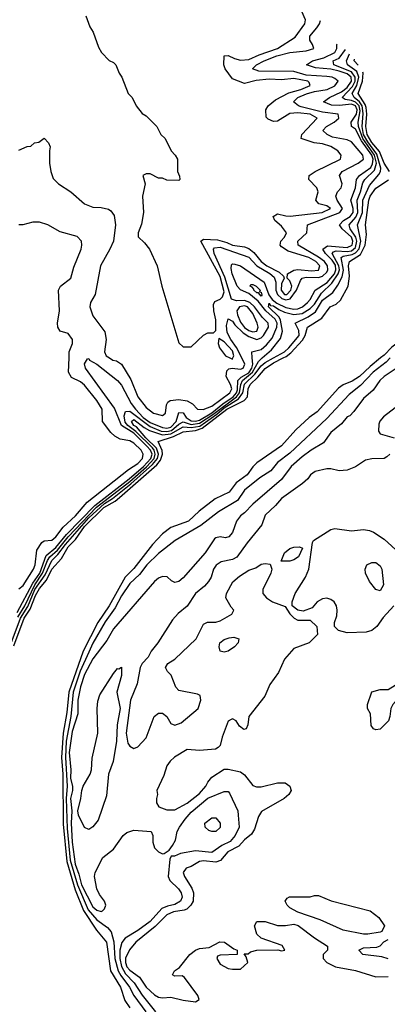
# Model space of a CAD drawing. Header units: inches. Extents: x 2380249 to 2585472, y 382747 to 546448.
# Tile 548 of 626: x 2543094 to 2544885, y 476847 to 481650. Entities that reach past the tile are written whole.
import ezdxf

# ---------------------------------------------------------------- set-up
doc = ezdxf.new("R2010")
doc.units = ezdxf.units.IN
doc.header["$MEASUREMENT"] = 0
doc.layers.add('C5447', color=7, linetype='Continuous')
doc.layers.add('C5448', color=7, linetype='Continuous')

msp = doc.modelspace()

# ---------------------------------------------------------------- linework, layer by layer
at = {"layer": 'C5447', "color": 4}
for points, elevation in [([(2543051.7, 478608.3), (2543097.6, 478730), (2543132.5, 478787.5), (2543167.6, 478870), (2543217.4, 478942.6), (2543250, 479012.5), (2543279.3, 479040.7), (2543316.4, 479090), (2543430, 479219.7), (2543506.1, 479290), (2543546.5, 479313.5), (2543634.6, 479385.4), (2543740.1, 479479.9), (2543764.7, 479510), (2543769.9, 479530), (2543760.5, 479560.5), (2543708.4, 479610), (2543663.6, 479663.6), (2543649.2, 479670), (2543637.7, 479690), (2543650, 479699.7), (2543700.1, 479660.1), (2543725.5, 479645.5), (2543790, 479624.2), (2543830, 479630.1), (2543890, 479664), (2543930, 479660.1), (2543972.1, 479667.9), (2544054.6, 479725.4), (2544090, 479756.3), (2544159.4, 479800.6), (2544181.5, 479830), (2544190, 479872.6), (2544239.7, 479920.3), (2544270, 479960.9), (2544290, 479977.5), (2544330.3, 480000)], 8), ([(2543064.5, 478595.5), (2543115.6, 478730), (2543145.2, 478774.8), (2543170, 478841.8), (2543190, 478876), (2543223.5, 478916.5), (2543250.8, 478970), (2543297.8, 479022.2), (2543330, 479077.8), (2543366.1, 479113.9), (2543410, 479178.1), (2543503.8, 479270), (2543558.7, 479301.3), (2543580.5, 479319.5), (2543761.3, 479478.6), (2543779.4, 479500.6), (2543789.9, 479530), (2543788.4, 479548.4), (2543768.4, 479591.6), (2543844, 479616), (2543890, 479639.4), (2543950, 479645.5), (2543983.2, 479656.8), (2544102.4, 479750), (2544187.9, 479792.1), (2544203.1, 479810), (2544207.2, 479850), (2544217.1, 479870), (2544254.3, 479905.7), (2544290, 479949.2), (2544330, 479975.6), (2544378.5, 480000)], 4), ([(2543081.1, 478758.9), (2543158.3, 478901.7), (2543191, 478950), (2543223.3, 479036.7), (2543270, 479076), (2543321.5, 479138.5), (2543459.4, 479280.6), (2543627.1, 479410), (2543696.9, 479470), (2543733.1, 479510), (2543738.5, 479530), (2543731.7, 479550), (2543714, 479570), (2543650, 479632.4), (2543589.8, 479670), (2543555.3, 479755.3), (2543414.3, 479950), (2543410, 479972), (2543424, 479996), (2543430, 479998), (2543433.4, 479990), (2543470, 479969), (2543570.1, 479890.1), (2543590, 479867.4), (2543637.4, 479777.4), (2543657.7, 479750), (2543695.3, 479710), (2543730, 479685.9), (2543790, 479659.9), (2543810, 479656.9), (2543830, 479661.9), (2543856.5, 479690), (2543870, 479734.3), (2543890, 479732.3), (2543905.4, 479710), (2543930, 479692.5), (2543950, 479691.1), (2543970, 479697.3), (2544030, 479732.7), (2544083.7, 479776.4), (2544134.5, 479810), (2544150.3, 479830), (2544154.9, 479845.1), (2544156.9, 479890), (2544173.7, 479906.3), (2544210, 479927.6), (2544224.9, 479950), (2544229.9, 479970), (2544227.2, 480000)], 16), ([(2543085.1, 478734.9), (2543118, 478790), (2543167, 478893), (2543205, 478950), (2543228.5, 479011.5), (2543240.2, 479030), (2543277.2, 479062.8), (2543330, 479127.9), (2543467.5, 479272.5), (2543630, 479397.7), (2543711.2, 479468.8), (2543748.7, 479510), (2543754.5, 479530), (2543749, 479550), (2543740.7, 479560.7), (2543660.4, 479640.4), (2543621, 479670), (2543607.5, 479687.5), (2543602.8, 479717.2), (2543610, 479739.3), (2543630, 479741.2), (2543730, 479665.2), (2543783.5, 479643.5), (2543810, 479640.5), (2543833.5, 479646.5), (2543870, 479677.3), (2543890, 479688.3), (2543930, 479675.4), (2543970, 479681.9), (2544035.6, 479724.4), (2544149.6, 479810), (2544164.8, 479830), (2544171.2, 479870), (2544179.3, 479890), (2544228.7, 479930), (2544256.8, 479983.2), (2544276.1, 480000)], 12), ([(2543090, 478874), (2543110, 478890.5), (2543161.4, 478970), (2543169.7, 478990), (2543177.2, 479062.7), (2543200.8, 479099.2), (2543212.9, 479107.1), (2543250, 479111.8), (2543270, 479127.5), (2543305, 479175), (2543365.1, 479230), (2543423.2, 479296.8), (2543624.6, 479455.4), (2543670, 479485.1), (2543691.9, 479510), (2543695.7, 479530), (2543685.1, 479550), (2543650, 479583.9), (2543630, 479596.1), (2543583.5, 479603.5), (2543557.7, 479617.7), (2543537.1, 479637.1), (2543496.9, 479690), (2543494.8, 479750), (2543470, 479792.6), (2543410, 479867.8), (2543390, 479883), (2543345.4, 479905.4), (2543331.3, 479930), (2543333.9, 480000)], 24), ([(2544852.8, 480000), (2544801.3, 479958.7), (2544750, 479909.8), (2544713.8, 479886.2), (2544670, 479868.5), (2544646.8, 479853.2), (2544542.7, 479737.3), (2544504.9, 479710), (2544438.7, 479650), (2544370, 479571.3), (2544250, 479488.3), (2544230, 479469.6), (2544202.3, 479430), (2544149.4, 479390.6), (2544114.1, 479345.9), (2544047, 479313), (2543967.8, 479252.2), (2543916.8, 479203.2), (2543830, 479172.9), (2543790, 479142.6), (2543740.8, 479090), (2543650, 478973.3), (2543607.2, 478930), (2543530, 478791.1), (2543475, 478710), (2543403, 478570), (2543332.7, 478370), (2543323.3, 478270), (2543305, 478170), (2543298, 478050), (2543303.3, 477970), (2543306.1, 477726.1), (2543323.7, 477543.7), (2543364.6, 477404.6), (2543403.9, 477303.9), (2543468.7, 477208.7), (2543516.2, 477150), (2543536.9, 477010), (2543584.9, 476930), (2543605.3, 476865.3), (2543630.4, 476830)], 4), ([(2544899.4, 480000), (2544880, 479980), (2544816.9, 479930), (2544754.7, 479865.3), (2544699, 479821), (2544590, 479705.1), (2544410, 479535.1), (2544350.5, 479490), (2544317.3, 479450), (2544264.4, 479415.6), (2544190, 479354.5), (2544155.3, 479304.8), (2544062.8, 479250), (2543977.2, 479182.8), (2543850.8, 479110), (2543770, 479046.6), (2543712.7, 478990), (2543676.7, 478943.3), (2543630, 478899.5), (2543590, 478839.6), (2543558.5, 478781.5), (2543510, 478712.6), (2543450, 478608), (2543430, 478564.7), (2543388.9, 478471.1), (2543354.2, 478370), (2543342.9, 478250), (2543319.6, 478130), (2543316, 478050), (2543325.6, 477910), (2543320.5, 477850), (2543324.8, 477704.8), (2543340.3, 477550), (2543374.9, 477430), (2543427.8, 477307.8), (2543470, 477258), (2543520.7, 477220.7), (2543539.9, 477199.9), (2543551.9, 477151.9), (2543558, 477070), (2543574, 477010), (2543586.3, 476986.3), (2543628.2, 476930), (2543649.4, 476889.4), (2543707.6, 476810)], 8), ([(2544942.4, 479957.6), (2544870, 479909.4), (2544848.2, 479890), (2544816.5, 479843.5), (2544770, 479802.7), (2544722, 479738), (2544702, 479718), (2544690, 479712.3), (2544661.3, 479678.7), (2544610, 479637), (2544574.1, 479585.9), (2544513.4, 479550), (2544470, 479516.9), (2544417.1, 479470), (2544370, 479407), (2544230, 479287), (2544190, 479243.7), (2544170, 479229.3), (2544150, 479204), (2544130, 479148.7), (2544113.2, 479126.8), (2544096.8, 479123.2), (2544070, 479126.6), (2544050, 479122.7), (2544043.1, 479116.9), (2543998, 479050), (2543890, 478926.6), (2543870, 478909.4), (2543850, 478905.2), (2543832.9, 478912.9), (2543812, 478932), (2543790, 478934.5), (2543770, 478926), (2543750.8, 478910), (2543550, 478678), (2543518.8, 478621.1), (2543450, 478531.6), (2543410, 478455.6), (2543390, 478396), (2543377, 478330), (2543376.7, 478263.3), (2543350, 478178), (2543334.4, 478074.4), (2543343.2, 477990), (2543341.2, 477950), (2543350.4, 477909.6), (2543350.4, 477890), (2543340.4, 477850), (2543347.1, 477790), (2543344.8, 477730), (2543350, 477638), (2543364.6, 477530), (2543381.9, 477481.9), (2543394, 477430), (2543450, 477322.3), (2543470, 477306), (2543490, 477299.3), (2543496.9, 477303.1), (2543507.6, 477312.4), (2543514, 477330), (2543507.3, 477350), (2543482.2, 477382.3), (2543469.7, 477409.8), (2543458.4, 477470), (2543460.9, 477490), (2543498, 477562), (2543550, 477602.8), (2543597.2, 477670), (2543615.9, 477684.1), (2543650, 477696.3), (2543734, 477690), (2543742, 477670), (2543742.8, 477637.2), (2543751, 477610), (2543770, 477591), (2543790, 477581), (2543798, 477582), (2543822, 477598), (2543838.6, 477621.4), (2543852.5, 477647.5), (2543861.2, 477690), (2543872.3, 477710), (2543899.6, 477750), (2543930, 477784.2), (2544010, 477851.7), (2544090, 477884), (2544110, 477884.7), (2544116.8, 477876.8), (2544156.3, 477790), (2544159.1, 477770), (2544163.8, 477710), (2544143.7, 477670), (2544118.9, 477641.1), (2544079.1, 477620.9), (2544030, 477587.1), (2543950, 477595.6), (2543877.5, 477582.5), (2543848.8, 477568.9), (2543831.2, 477568.9), (2543825.4, 477554.6), (2543817.1, 477470), (2543824.9, 477450), (2543868.2, 477410), (2543880.3, 477390), (2543884.9, 477370), (2543877.6, 477350), (2543850, 477333.7), (2543814.3, 477325.7), (2543786.5, 477313.5), (2543730, 477251.1), (2543670, 477206.2), (2543608.4, 477170), (2543592.1, 477147.9), (2543582.2, 477110), (2543581.5, 477070), (2543590, 477030.4), (2543610, 476994.7), (2543651.3, 476951.3), (2543690, 476891.7), (2543756, 476810)], 12), ([(2543531.1, 480000), (2543547.3, 479990), (2543565.9, 479985.8), (2543589, 479969), (2543634.9, 479894.9), (2543669.5, 479810), (2543710, 479757.7), (2543745.3, 479730), (2543790, 479718.9), (2543804.2, 479730), (2543808.6, 479771.4), (2543815.1, 479784.9), (2543827.3, 479792.7), (2543870, 479797.8), (2543910, 479790.2), (2543935.9, 479775.9), (2543960.5, 479750), (2543987.9, 479747.8), (2544030, 479765.2), (2544118.3, 479830), (2544126.8, 479850), (2544121.8, 479870), (2544099.8, 479910), (2544102.9, 479937.2), (2544113.3, 479946.7), (2544129.8, 479950.2), (2544170, 479945.3), (2544183, 479950), (2544191, 479970), (2544176.2, 480000)], 24), ([(2544117.7, 480000), (2544130, 479994), (2544132.6, 480000)], 28), ([(2544923.1, 479756.9), (2544866.8, 479713.2), (2544849.1, 479690.9), (2544843.8, 479676.2), (2544843.1, 479643.1), (2544851.3, 479630), (2544918, 479610)], 16), ([(2544898, 479530), (2544883, 479517), (2544870, 479509.6), (2544810, 479507.6), (2544778.4, 479501.6), (2544730, 479469.4), (2544690, 479452.7), (2544650, 479449.4), (2544610, 479459.3), (2544590, 479459.3), (2544534, 479446), (2544510.5, 479429.5), (2544497.3, 479410), (2544471.9, 479388.2), (2544370, 479314), (2544340.3, 479279.7), (2544290, 479233.2), (2544274.4, 479185.6), (2544202, 479098), (2544151.7, 479028.3), (2544130, 479016.9), (2544075.2, 479004.8), (2544050.5, 478989.5), (2544038.8, 478970), (2544027.3, 478930), (2544014, 478910), (2543993.7, 478886.3), (2543950.8, 478850), (2543910.4, 478789.6), (2543866.7, 478753.3), (2543838, 478722), (2543767.3, 478610), (2543734, 478570), (2543719.3, 478540.7), (2543690, 478509), (2543680.5, 478490), (2543665.5, 478410), (2543633.7, 478330), (2543612, 478170), (2543621.4, 478121.4), (2543630, 478106), (2543650, 478094.8), (2543670, 478102.8), (2543710, 478147.3), (2543749.3, 478250), (2543770, 478266.8), (2543790, 478266.8), (2543810.4, 478250.4), (2543830, 478216), (2543850, 478207.7), (2543880.1, 478219.9), (2543963.7, 478290), (2543977.2, 478330), (2543973.6, 478353.6), (2543960.4, 478360.4), (2543870, 478377.2), (2543854.2, 478394.2), (2543831.8, 478451.8), (2543814, 478470), (2543804, 478490), (2543815.3, 478510), (2543850, 478530.8), (2543954, 478630), (2543990, 478701), (2544009.3, 478710.7), (2544050, 478710.7), (2544070, 478717.3), (2544128, 478750), (2544138, 478770), (2544124.7, 478784.7), (2544099, 478830), (2544101.2, 478850), (2544132.1, 478907.9), (2544165.4, 478934.6), (2544210, 478964), (2544244.5, 478975.5), (2544270, 478993.4), (2544290, 478997.3), (2544314.4, 478994.4), (2544322, 478970), (2544318, 478950), (2544278, 478870), (2544278, 478850), (2544296, 478830), (2544326, 478810), (2544386.8, 478786.8), (2544410, 478752), (2544432, 478730), (2544450, 478721), (2544510, 478721), (2544541, 478690), (2544544.7, 478650), (2544504.7, 478610), (2544430, 478582.7), (2544384.9, 478530), (2544354.2, 478465.8), (2544312.7, 478407.3), (2544288, 478350), (2544210.6, 478250), (2544206, 478210), (2544198, 478190), (2544186.8, 478186.8), (2544164.1, 478204.1), (2544148, 478230), (2544130, 478239), (2544123.5, 478236.5), (2544110, 478228), (2544080.7, 478150), (2544070.7, 478110), (2544060.5, 478099.5), (2544048, 478092), (2543970, 478085.4), (2543910, 478089.6), (2543847.9, 478052.1), (2543826.6, 478033.4), (2543810.4, 478010), (2543796.5, 477963.5), (2543762, 477890), (2543764.7, 477870), (2543761, 477850), (2543761, 477830), (2543771.3, 477810), (2543810, 477795.5), (2543850, 477794.9), (2543910, 477827.2), (2543970, 477874.9), (2544000.5, 477910), (2544010, 477930.8), (2544030, 477954), (2544090, 477993.4), (2544110, 477994), (2544170, 477981.3), (2544190, 477965.5), (2544230, 477914), (2544247.5, 477907.5), (2544270, 477907.7), (2544350, 477927.7), (2544387.3, 477927.3), (2544410, 477911.3), (2544416.3, 477890), (2544405.5, 477870), (2544382, 477850), (2544272.4, 477787.6), (2544256.7, 477763.3), (2544238.3, 477701.7), (2544223.4, 477676.6), (2544190, 477649.6), (2544162.2, 477617.8), (2544108.6, 477590), (2544071.5, 477548.5), (2544050, 477540.4), (2543990, 477547.3), (2543970, 477544), (2543930, 477519.5), (2543904.7, 477510), (2543890.8, 477490), (2543896.3, 477470), (2543932.4, 477412.4), (2543940.3, 477390), (2543938.8, 477350), (2543927.2, 477330), (2543908.5, 477311.5), (2543894.9, 477305.1), (2543843, 477297), (2543810, 477282.4), (2543753.8, 477226.2), (2543660.3, 477150), (2543628.4, 477111.6), (2543608.8, 477071.2), (2543608.8, 477050), (2543616.2, 477030), (2543630, 477012.7), (2543678.2, 476978.2), (2543710, 476930.4), (2543750, 476892.4), (2543770, 476881.3), (2543790, 476878.4), (2543830, 476882), (2543890, 476866), (2543950, 476858), (2543968, 476870), (2543962, 476890), (2543897.5, 476977.5), (2543885.2, 476985.2), (2543850, 476984), (2543838, 476990), (2543848.7, 477010), (2543873.2, 477026.8), (2543922, 477090), (2543950, 477111), (2543970, 477118), (2544016.4, 477123.6), (2544069.1, 477150.9), (2544092, 477150), (2544136.9, 477116.9), (2544154, 477110), (2544154, 477090), (2544070, 477086), (2544058, 477082), (2544054, 477070), (2544070, 477042), (2544110, 477022), (2544130, 477018), (2544170, 477018), (2544206, 477050), (2544198, 477078), (2544188, 477092), (2544207.3, 477092.7), (2544218, 477102), (2544250, 477111.3), (2544352, 477112), (2544370, 477106.8), (2544386, 477110), (2544373.6, 477133.6), (2544270, 477168.7), (2544250, 477188), (2544238, 477230), (2544250, 477251.3), (2544290, 477251.3), (2544350, 477231), (2544388.8, 477231.1), (2544430, 477238), (2544451, 477231), (2544530, 477171.3), (2544594, 477130), (2544594, 477110), (2544572, 477090), (2544572, 477070), (2544591.3, 477050), (2544632, 477030), (2544730, 477010.7), (2544830, 476980.7), (2544890, 476982.8)], 16), ([(2544916.4, 478790), (2544865.5, 478734.5), (2544834.4, 478690), (2544810, 478669.6), (2544782.9, 478662.9), (2544690, 478659.3), (2544648, 478670), (2544628, 478690), (2544628.7, 478710), (2544638.6, 478741.4), (2544640.9, 478770), (2544637, 478790), (2544626.6, 478810), (2544610, 478821.6), (2544590, 478827.3), (2544570, 478824.5), (2544542.8, 478810), (2544518.5, 478781.5), (2544475.3, 478764.7), (2544448.8, 478768.9), (2544422, 478790), (2544420.9, 478810), (2544435.6, 478850), (2544486.6, 478930), (2544502.7, 478970), (2544520.4, 479099.6), (2544526, 479110), (2544610, 479163), (2544630, 479168), (2544710, 479156.4), (2544770, 479163), (2544798, 479158), (2544818, 479150), (2544870, 479116.3), (2544964.7, 479030)], 16), ([(2544890, 477069), (2544858, 477078), (2544766, 477090), (2544746, 477110), (2544770, 477122), (2544834.6, 477125.4), (2544850, 477132), (2544868.8, 477151.1), (2544890, 477162)], 16)]:
    msp.add_lwpolyline(points, dxfattribs=dict(at, elevation=elevation))
for points, elevation in [([(2544368.7, 479008.7), (2544384, 479050), (2544410, 479070.7), (2544430, 479077.3), (2544458, 479078), (2544472.7, 479072.7), (2544452, 479030), (2544430, 479015.3), (2544410, 479009)], 16), ([(2544850, 478864), (2544829.2, 478870), (2544799.3, 478910), (2544779.3, 478950), (2544777.2, 478970), (2544785.2, 478990), (2544810, 479002.8), (2544830, 479002.8), (2544850, 478986), (2544858, 478970), (2544867.3, 478892.7)], 12), ([(2544090, 478565.2), (2544070, 478569.2), (2544065.2, 478590), (2544069.6, 478610.4), (2544090, 478626), (2544114.4, 478634.4), (2544137.3, 478637.3), (2544162, 478630), (2544158, 478610), (2544141, 478590), (2544110, 478569.2)], 12), ([(2543430, 477699), (2543410, 477708.7), (2543380.7, 477770), (2543376.9, 477790), (2543391.4, 477850), (2543395.6, 477890), (2543402.4, 477910), (2543437.6, 477970), (2543443, 477990), (2543446.9, 478046.9), (2543474, 478170), (2543471.2, 478290), (2543474.5, 478325.5), (2543483.9, 478356.1), (2543550, 478461), (2543570, 478484.7), (2543576.4, 478483.6), (2543590, 478492), (2543590.4, 478450), (2543567.7, 478370), (2543582.9, 478290), (2543569, 478210), (2543565.8, 478130), (2543549, 478031), (2543526.7, 477970), (2543516.1, 477863.9), (2543475.4, 477744.6), (2543450, 477712.7)], 12), ([(2545030, 478382), (2545010, 478388.7), (2544990, 478388), (2544939.8, 478340.2), (2544912, 478310), (2544902, 478290), (2544898, 478250), (2544891, 478230), (2544850, 478189.3), (2544830, 478186), (2544818, 478190), (2544807.2, 478207.2), (2544804.1, 478264.1), (2544789.4, 478290), (2544789.4, 478310), (2544809.6, 478370.3), (2544850, 478382.8), (2544890, 478382), (2544944, 478416), (2544978, 478422), (2545008.4, 478451.6), (2545030, 478442), (2545051, 478410), (2545051, 478389)], 16), ([(2544030, 477689), (2544014.6, 477694.6), (2543998, 477710), (2543995.3, 477730), (2544030, 477756), (2544050, 477756), (2544070.8, 477730), (2544070.5, 477709.5), (2544050, 477689.2)], 8), ([(2544790, 477188.7), (2544769.1, 477189.1), (2544670, 477209), (2544558.6, 477258.6), (2544450, 477295.3), (2544410, 477318), (2544398, 477330), (2544388, 477350), (2544396.4, 477363.6), (2544409.1, 477370.9), (2544510, 477371.3), (2544530, 477378), (2544550, 477378), (2544610.9, 477350.9), (2544802, 477302), (2544844.7, 477270), (2544871, 477229), (2544858, 477202), (2544850, 477198)], 16)]:
    msp.add_lwpolyline(points, close=True, dxfattribs=dict(at, elevation=elevation))
at = {"layer": 'C5448', "color": 4}
for points, elevation in [([(2543416, 481670), (2543435.3, 481615.3), (2543451.3, 481590), (2543476.9, 481516.9), (2543492, 481490), (2543530, 481452), (2543550, 481442), (2543562, 481430), (2543578, 481390), (2543591.3, 481370), (2543622, 481290), (2543642, 481270), (2543662, 481230), (2543690, 481192), (2543710, 481182), (2543762, 481130), (2543782, 481090), (2543802, 481070), (2543832, 481010), (2543852, 480990), (2543862, 480970), (2543862, 480910), (2543872.7, 480887.3), (2543874, 480870), (2543870, 480866), (2543810, 480868), (2543790, 480878), (2543770, 480878), (2543730, 480898), (2543710, 480898), (2543694, 480890), (2543704.7, 480850), (2543691.3, 480790), (2543697.3, 480710), (2543687.5, 480652.5), (2543671.3, 480610), (2543671.6, 480591.6), (2543702, 480562), (2543726, 480530), (2543762.8, 480450), (2543786.8, 480350), (2543870, 480074), (2543890, 480054), (2543930, 480054), (2543990, 480112), (2544010, 480122), (2544038, 480122), (2544050, 480134), (2544050, 480186), (2544039.5, 480230), (2544038.9, 480261.1), (2544044.4, 480275.6), (2544070, 480286.7), (2544081.8, 480298.2), (2544090, 480322), (2544070, 480397.4), (2543977, 480570), (2543990, 480579.5), (2544057, 480577), (2544103.4, 480563.4), (2544130, 480550.4), (2544190, 480541.7), (2544210, 480533.4), (2544234.7, 480514.7), (2544270.3, 480470), (2544298.7, 480450), (2544359, 480419), (2544378.8, 480398.8), (2544382, 480390), (2544370, 480361.2), (2544367.4, 480330), (2544384.2, 480310), (2544395.4, 480310), (2544415.2, 480330), (2544419.3, 480350), (2544410, 480376), (2544398, 480390), (2544399.3, 480410), (2544430, 480428.8), (2544448.6, 480431.5), (2544515.5, 480424.5), (2544550, 480427.9), (2544556.9, 480450), (2544536.3, 480470), (2544503.6, 480490), (2544401.7, 480521.7), (2544370, 480541.6), (2544363, 480550), (2544365.6, 480570), (2544384.5, 480590), (2544394, 480610), (2544370, 480643.7), (2544337.2, 480670), (2544329.2, 480690.8), (2544350, 480702.8), (2544390, 480692.7), (2544412.4, 480692.4), (2544568, 480710), (2544609, 480730), (2544590, 480742.7), (2544552.3, 480752.3), (2544537.2, 480770), (2544549, 480810), (2544541.2, 480830), (2544502.7, 480870), (2544505.2, 480890), (2544534, 480910), (2544657.2, 480970), (2544661.2, 480990), (2544644, 481010), (2544610, 481031.6), (2544570, 481044.5), (2544529.5, 481049.5), (2544466, 481070), (2544468, 481090), (2544542.7, 481170), (2544510, 481189.7), (2544450, 481195.9), (2544410, 481193.3), (2544350, 481156), (2544330, 481153.2), (2544304.7, 481164.7), (2544295.3, 481175.3), (2544293.2, 481210), (2544304, 481230), (2544340.6, 481259.4), (2544406, 481294), (2544464, 481310), (2544509.2, 481330), (2544504.7, 481344.7), (2544498, 481350), (2544430, 481363), (2544370, 481357.4), (2544310, 481360.4), (2544246.3, 481353.7), (2544190, 481339), (2544130, 481362), (2544095.3, 481410), (2544088, 481430), (2544090, 481474), (2544110, 481476), (2544140.4, 481460.4), (2544170, 481453.7), (2544210, 481456.9), (2544260.6, 481479.4), (2544349.4, 481510), (2544435.6, 481564.4), (2544483.7, 481630), (2544486.6, 481650), (2544469.3, 481690)], 28), ([(2544176.2, 480000), (2544151, 480051), (2544122, 480090), (2544104.4, 480124.4), (2544100.9, 480159.1), (2544110, 480190.8), (2544130, 480179.5), (2544142, 480162), (2544182.6, 480122.6), (2544210, 480104.4), (2544250, 480089.5), (2544270, 480098.2), (2544282.3, 480110), (2544306.2, 480150), (2544305, 480170), (2544276.7, 480196.7), (2544237.3, 480250), (2544214.7, 480270), (2544190, 480280.2), (2544150, 480278.1), (2544126.1, 480286.1), (2544093.8, 480393.8), (2544040.9, 480510), (2544038, 480530), (2544043.2, 480536.8), (2544070, 480541.3), (2544210, 480491.1), (2544249.7, 480449.7), (2544312.3, 480412.3), (2544333.9, 480394), (2544342, 480370), (2544342, 480330), (2544350, 480308.8), (2544370.5, 480289.4), (2544390, 480283.1), (2544411.1, 480288.9), (2544443.4, 480330), (2544461.5, 480378.5), (2544470.8, 480389.2), (2544490, 480393.4), (2544550, 480392.9), (2544570, 480399.8), (2544590, 480418.5), (2544595.8, 480430), (2544594.6, 480450), (2544579.1, 480470), (2544550, 480492.1), (2544451.6, 480550), (2544449.6, 480570), (2544492.7, 480610), (2544496, 480650), (2544654, 480710), (2544666.2, 480730), (2544640.4, 480770), (2544633.7, 480790), (2544643, 480810), (2544659.7, 480830), (2544664.7, 480850), (2544652.8, 480890), (2544665.1, 480910), (2544742.9, 480950), (2544769.6, 480970), (2544766.6, 480990), (2544710, 481054), (2544690, 481064.8), (2544617.6, 481077.6), (2544591.4, 481090), (2544571.6, 481110), (2544589.6, 481130), (2544626.6, 481150), (2544648.4, 481170), (2544646, 481190), (2544570, 481199.1), (2544465.7, 481225.7), (2544452, 481230), (2544427.6, 481250), (2544449.6, 481270), (2544491.9, 481288.1), (2544530, 481299.8), (2544591.8, 481310), (2544630, 481327.2), (2544645.4, 481350), (2544630, 481362.7), (2544616.2, 481370), (2544590, 481373.9), (2544490, 481380.2), (2544430, 481398.4), (2544258.9, 481398.9), (2544227.6, 481410), (2544247, 481430), (2544285.1, 481450), (2544346.5, 481473.5), (2544410, 481490.2), (2544490, 481497.8), (2544527, 481510), (2544521.3, 481530), (2544508.3, 481550), (2544506.9, 481570), (2544542.6, 481610), (2544555.1, 481630), (2544559, 481646.8)], 24), ([(2544227.2, 480000), (2544224.5, 480030), (2544270, 480041.6), (2544296.7, 480063.3), (2544323.3, 480096.7), (2544347.6, 480150), (2544347.7, 480170), (2544338, 480190), (2544294, 480230), (2544256.6, 480276.6), (2544210, 480315.2), (2544170, 480331.9), (2544153.6, 480350), (2544128.8, 480410), (2544123.6, 480436.4), (2544125.1, 480454.9), (2544130, 480458.9), (2544142, 480458), (2544170.1, 480450.1), (2544284.7, 480370), (2544307.3, 480307.3), (2544324.7, 480284.7), (2544346.9, 480266.9), (2544390, 480245.5), (2544430, 480238.1), (2544450, 480239.7), (2544472.4, 480250), (2544495.8, 480270), (2544510, 480285.3), (2544533.7, 480330), (2544591.9, 480368.1), (2544627.2, 480410), (2544635, 480430), (2544632.2, 480452.2), (2544617.3, 480477.3), (2544584.3, 480510), (2544570.9, 480530), (2544593.6, 480546.4), (2544690, 480539.6), (2544713.4, 480550), (2544717.6, 480570), (2544710.4, 480590), (2544665.3, 480630), (2544652.2, 480650), (2544672.1, 480670), (2544703.7, 480690), (2544718.3, 480710), (2544719.6, 480730), (2544708.3, 480770), (2544729.8, 480830), (2544734.6, 480870), (2544749.8, 480890), (2544804.5, 480930), (2544813.5, 480946.5), (2544815.6, 480970), (2544809.5, 480990), (2544758.9, 481058.9), (2544730, 481115.6), (2544711.2, 481130), (2544709.7, 481150), (2544735, 481190), (2544738.2, 481210), (2544730.4, 481230), (2544710, 481238.2), (2544651.7, 481231.7), (2544613.7, 481233.7), (2544574, 481250), (2544604.2, 481270), (2544662.3, 481297.7), (2544690, 481319.5), (2544710.8, 481350), (2544709.9, 481370), (2544690, 481385.6), (2544650, 481399.5), (2544610, 481408.2), (2544535.7, 481415.7), (2544492, 481430), (2544520.9, 481450), (2544575.3, 481464.7), (2544629.7, 481490), (2544639.2, 481510), (2544638.7, 481530), (2544641.1, 481532.6)], 16), ([(2544276.1, 480000), (2544320.9, 480039.1), (2544364.4, 480095.6), (2544374.5, 480130), (2544364.7, 480184.7), (2544358.5, 480198.5), (2544305.5, 480250), (2544310, 480267.3), (2544316.7, 480256.7), (2544330, 480254.6), (2544356.1, 480236.1), (2544383.9, 480223.9), (2544430, 480212.6), (2544470, 480216.1), (2544510, 480240.6), (2544530, 480262.4), (2544564.3, 480315.7), (2544615.7, 480364.3), (2544646.5, 480410), (2544652.3, 480430), (2544649.5, 480450), (2544617.1, 480510), (2544622.4, 480517.6), (2544636.8, 480523.2), (2544690, 480519.6), (2544710, 480523.4), (2544730, 480539.7), (2544737.3, 480570), (2544732.6, 480590), (2544704.1, 480630), (2544699.8, 480650), (2544732.3, 480687.7), (2544742.1, 480710), (2544738.4, 480770), (2544754.9, 480810), (2544766.1, 480853.9), (2544775.1, 480870), (2544823.6, 480916.4), (2544832.1, 480950), (2544822.9, 480990), (2544766.2, 481070), (2544744.3, 481130), (2544742.9, 481150), (2544753.8, 481206.2), (2544747.7, 481230), (2544730, 481248.1), (2544710, 481256.6), (2544680.2, 481260.2), (2544665.1, 481270), (2544715.7, 481324.3), (2544728.2, 481350), (2544729.4, 481370), (2544710, 481395.7), (2544624.5, 481430), (2544622, 481450), (2544650, 481462), (2544682.2, 481504.6)], 12), ([(2544330.3, 480000), (2544383.9, 480030), (2544405.6, 480050), (2544455.2, 480110), (2544454, 480134), (2544436.2, 480170), (2544499.8, 480200.2), (2544535, 480225), (2544570, 480282.4), (2544620.1, 480319.9), (2544644.8, 480355.2), (2544664.7, 480395.3), (2544671.7, 480428.3), (2544660.9, 480490), (2544670, 480496.3), (2544714.7, 480505.3), (2544730, 480513.1), (2544747.7, 480532.3), (2544756.7, 480570), (2544740.7, 480650), (2544764.3, 480710), (2544765.9, 480770), (2544797.9, 480842.1), (2544844.8, 480895.2), (2544852.5, 480910), (2544853.9, 480926.1), (2544834.9, 480994.9), (2544790, 481055.2), (2544769.9, 481090.1), (2544762, 481130), (2544767.4, 481192.6), (2544762.2, 481230), (2544749.4, 481249.4), (2544723.1, 481270), (2544713.4, 481290), (2544737.2, 481330), (2544746.5, 481370), (2544737.3, 481397.3), (2544690.9, 481430), (2544686.8, 481450), (2544701.7, 481483.6)], 8), ([(2544742.6, 481429), (2544723.5, 481450), (2544725.2, 481457.7)], 4), ([(2544896.3, 480910), (2544870, 480949.7), (2544846.7, 481006.7), (2544810, 481050.8), (2544786.9, 481090), (2544780.7, 481130), (2544785.3, 481190), (2544782, 481222), (2544777.1, 481237.1), (2544743.4, 481290), (2544764.7, 481350), (2544767.8, 481390), (2544765.4, 481394.8)], 4), ([(2543090, 481014), (2543130, 481032), (2543147.3, 481032.7), (2543166, 481050), (2543187.3, 481052.7), (2543212.7, 481072.7), (2543234, 481050), (2543242, 481030), (2543238, 481010), (2543238.8, 480950), (2543244.7, 480910), (2543256, 480876), (2543282, 480850), (2543342, 480810), (2543410, 480751.3), (2543450, 480736), (2543490, 480734.8), (2543526.4, 480726.4), (2543538, 480718), (2543554.4, 480694.4), (2543561, 480650), (2543550.6, 480570), (2543533.4, 480530), (2543488, 480450), (2543461.6, 480310), (2543438.4, 480270), (2543435.3, 480250), (2543450, 480204.9), (2543507.9, 480127.9), (2543514.4, 480090), (2543507.6, 480030), (2543514.9, 480010), (2543531.1, 480000)], 24), ([(2544378.5, 480000), (2544392.8, 480007.2), (2544414.9, 480025.1), (2544472.4, 480087.6), (2544485.4, 480110), (2544496.9, 480150), (2544566.2, 480193.8), (2544606.6, 480250), (2544636.8, 480263.2), (2544657.2, 480282.7), (2544694, 480350), (2544700.3, 480399.7), (2544696.1, 480450), (2544700.5, 480470), (2544755, 480505), (2544777.8, 480550), (2544783.1, 480603.1), (2544778.7, 480650), (2544795.5, 480770), (2544802.3, 480790), (2544830, 480828.9), (2544891.1, 480868.9)], 4), ([(2543333.9, 480000), (2543335.1, 480030), (2543350.7, 480070), (2543350.7, 480090), (2543330, 480118.7), (2543291.4, 480131.5), (2543279.5, 480150), (2543278, 480170), (2543287.7, 480230), (2543282.7, 480330), (2543292.7, 480350), (2543342, 480390), (2543356.9, 480443.1), (2543392.7, 480530), (2543397.2, 480550), (2543394, 480570), (2543372.9, 480592.9), (2543290, 480615.3), (2543230, 480649), (2543190, 480662), (2543156.9, 480663.1), (2543108.9, 480648.9), (2543088.9, 480648.9)], 24), ([(2545018.2, 480133.2), (2544998.5, 480121.5), (2544907.9, 480052.1), (2544870, 480013.8), (2544852.8, 480000)], 4), ([(2544132.6, 480000), (2544136.9, 480010), (2544130, 480034.7), (2544090, 480079.3), (2544064.7, 480095.3), (2544061, 480070), (2544066.8, 480050), (2544097.3, 480010), (2544117.7, 480000)], 28)]:
    msp.add_lwpolyline(points, dxfattribs=dict(at, elevation=elevation))
for points, elevation in [([(2544270, 480301.2), (2544258, 480318), (2544250, 480317), (2544235.1, 480330), (2544235.5, 480335.5), (2544225.9, 480345.9), (2544217.2, 480350), (2544220.9, 480359.1), (2544230, 480359.1), (2544246, 480350), (2544264.9, 480330), (2544262.8, 480322.8), (2544270, 480321), (2544273.3, 480306.7)], 12), ([(2544190, 480254.9), (2544164.4, 480250), (2544151.7, 480230), (2544154.9, 480210), (2544170, 480174.9), (2544190, 480149.2), (2544210, 480134.6), (2544230, 480127.1), (2544249.5, 480130.5), (2544255.1, 480150), (2544251.4, 480170), (2544230, 480217.6), (2544203.6, 480250)], 28)]:
    msp.add_lwpolyline(points, close=True, dxfattribs=dict(at, elevation=elevation))

doc.saveas('drawing.dxf')
